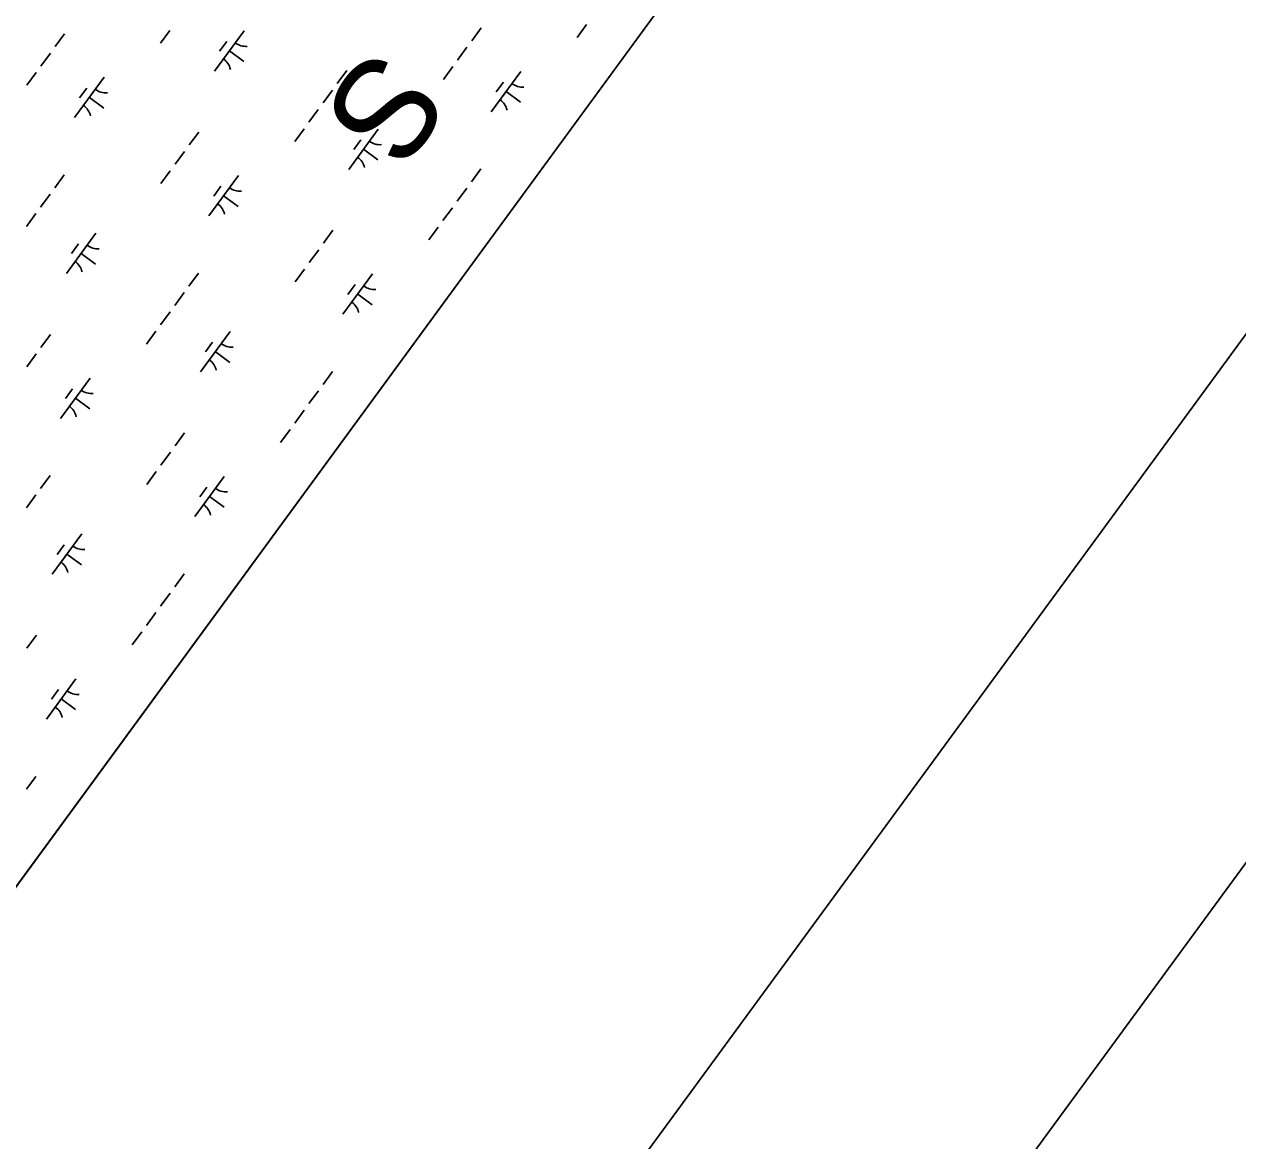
# Model space of a CAD drawing. Extents: x 3905714 to 3926767, y 183354 to 205755.
# Drawn here: x 3920770 to 3921983, y 191904 to 193020 of the extents above; entities that cross this region are included whole.
import ezdxf

# ---------------------------------------------------------------- set-up
doc = ezdxf.new("R2010")
doc.units = 0
for name, color, linetype in [('G-ANNO-NPLT', 7, 'Continuous'), ('V-ANNO-SYMB', 7, 'Continuous'), ('V-GRID-FRAM', 7, 'Continuous'), ('V-RIVR-IDEN', 7, 'Continuous'), ('V-WETL-SWMP', 7, 'Continuous')]:
    doc.layers.add(name, color=color, linetype=linetype)

msp = doc.modelspace()

# ---------------------------------------------------------------- linework, layer by layer
at = {"layer": 'G-ANNO-NPLT'}
msp.add_lwpolyline([(3916784.5, 205519.9), (3905949.4, 190731), (3915696.7, 183589.7), (3926531.8, 198378.7)], close=True, dxfattribs=at)
at = {"layer": 'V-ANNO-SYMB'}
msp.add_lwpolyline([(3916223.9, 204226), (3906447.8, 190882.4), (3915690.8, 184110.5), (3925467, 197454.1), (3916223.9, 204226)], dxfattribs=at)
at = {"layer": 'V-GRID-FRAM'}
msp.add_lwpolyline([(3924287.8, 196971.1), (3915521.4, 185005.6), (3909313.3, 189695.8), (3918205.9, 201877.9), (3924287.8, 196971.1)], dxfattribs=at)
at = {"layer": 'V-WETL-SWMP'}
for p, q in [((3919501.5, 190438.1), (3921562.2, 193250.8)), ((3920810.1, 193010.8), (3920800.7, 192997.9)), ((3920915.5, 193014.1), (3920906.1, 193001.2)), ((3920989.7, 193013.8), (3920960.2, 192973.4)), ((3921226.8, 193016.6), (3921217.3, 193003.7)), ((3921332.2, 193019.9), (3921322.8, 193007)), ((3920972.3, 193003), (3920965.2, 192993.3)), ((3920795.9, 192991.4), (3920786.5, 192978.5)), ((3920975, 192993.6), (3920989.5, 192983)), ((3921212.6, 192997.3), (3921203.2, 192984.4)), ((3921198.4, 192977.9), (3921189, 192965)), ((3920781.8, 192972.1), (3920772.3, 192959.2)), ((3920849.8, 192967.2), (3920820.2, 192926.9)), ((3921092.3, 192973.9), (3921082.8, 192961)), ((3921266.4, 192973.1), (3921236.9, 192932.7)), ((3921249, 192962.3), (3921241.9, 192952.6)), ((3920832.3, 192956.5), (3920825.2, 192946.8)), ((3921078.1, 192954.5), (3921068.6, 192941.6)), ((3921251.7, 192952.9), (3921266.2, 192942.3)), ((3920835, 192947.1), (3920849.5, 192936.4)), ((3921063.9, 192935.1), (3921054.4, 192922.2)), ((3921049.7, 192915.8), (3921040.3, 192902.9)), ((3921123.9, 192915.5), (3921094.4, 192875.1)), ((3920944.3, 192912.5), (3920934.9, 192899.6)), ((3921106.5, 192904.7), (3921099.4, 192895)), ((3920930.1, 192893.1), (3920920.7, 192880.2)), ((3921109.1, 192895.3), (3921123.6, 192884.7)), ((3920809.8, 192869.7), (3920800.3, 192856.8)), ((3920915.9, 192873.8), (3920906.5, 192860.9)), ((3920984, 192868.9), (3920954.4, 192828.6)), ((3921226.5, 192875.6), (3921217, 192862.7)), ((3920966.5, 192858.2), (3920959.4, 192848.5)), ((3921212.3, 192856.2), (3921202.8, 192843.3)), ((3920795.6, 192850.4), (3920786.1, 192837.5)), ((3920969.2, 192848.8), (3920983.7, 192838.1)), ((3920781.4, 192831), (3920772, 192818.1)), ((3921198.1, 192836.8), (3921188.6, 192823.9)), ((3921183.9, 192817.5), (3921174.4, 192804.6)), ((3920841.4, 192811.3), (3920811.9, 192771)), ((3921078.5, 192814.2), (3921069, 192801.3)), ((3920824, 192800.6), (3920816.9, 192790.9)), ((3921064.3, 192794.8), (3921054.8, 192781.9)), ((3920826.6, 192791.2), (3920841.2, 192780.5)), ((3920944, 192771.4), (3920934.5, 192758.5)), ((3921050.1, 192775.5), (3921040.7, 192762.6)), ((3921118.1, 192770.6), (3921088.6, 192730.3)), ((3921100.7, 192759.9), (3921093.6, 192750.2)), ((3920929.8, 192752.1), (3920920.3, 192739.2)), ((3921103.4, 192750.5), (3921117.9, 192739.8)), ((3920915.6, 192732.7), (3920906.1, 192719.8)), ((3920796, 192710.1), (3920786.5, 192697.2)), ((3920901.4, 192713.3), (3920892, 192700.4)), ((3920975.6, 192713), (3920946, 192672.7)), ((3920958.1, 192702.3), (3920951, 192692.6)), ((3920781.8, 192690.7), (3920772.4, 192677.8)), ((3920960.8, 192692.9), (3920975.3, 192682.2)), ((3921078.1, 192673.1), (3921068.7, 192660.2)), ((3920835.6, 192666.5), (3920806.1, 192626.2)), ((3920818.2, 192655.7), (3920811.1, 192646.1)), ((3921064, 192653.8), (3921054.5, 192640.9)), ((3920820.9, 192646.3), (3920835.4, 192635.7)), ((3921049.8, 192634.4), (3921040.3, 192621.5)), ((3920930.2, 192611.8), (3920920.7, 192598.8)), ((3921035.6, 192615), (3921026.1, 192602.1)), ((3920916, 192592.4), (3920906.5, 192579.5)), ((3920795.6, 192569), (3920786.2, 192556.1)), ((3920901.8, 192573), (3920892.4, 192560.1)), ((3920969.8, 192568.2), (3920940.3, 192527.9)), ((3920781.5, 192549.6), (3920772, 192536.7)), ((3920952.4, 192557.4), (3920945.3, 192547.8)), ((3920955, 192548), (3920969.6, 192537.4)), ((3920827.3, 192510.6), (3920797.7, 192470.3)), ((3920809.8, 192499.8), (3920802.7, 192490.1)), ((3920812.5, 192490.4), (3920827, 192479.8)), ((3920929.8, 192470.7), (3920920.4, 192457.8)), ((3920915.6, 192451.3), (3920906.2, 192438.4)), ((3920901.5, 192432), (3920892, 192419.1)), ((3920781.9, 192409.3), (3920772.4, 192396.4)), ((3920887.3, 192412.6), (3920877.8, 192399.7)), ((3920821.5, 192365.8), (3920792, 192325.4)), ((3920804, 192355), (3920797, 192345.3)), ((3920806.7, 192345.6), (3920821.2, 192335)), ((3920781.5, 192268.2), (3920772.1, 192255.3))]:
    msp.add_line(p, q, dxfattribs=at)
for centre, start, end in [((3920991.5, 193015.7), 233, 274.5436), ((3920958.8, 192971.2), 13, 54.5436), ((3920851.5, 192969.2), 233, 274.5436), ((3921268.2, 192975), 233, 274.5436), ((3920818.9, 192924.7), 13, 54.5436), ((3921235.5, 192930.5), 13, 54.5436), ((3921125.6, 192917.4), 233, 274.5436), ((3921093, 192872.9), 13, 54.5436), ((3920985.7, 192870.9), 233, 274.5436), ((3920953, 192826.4), 13, 54.5436), ((3920843.2, 192813.3), 233, 274.5436), ((3920810.5, 192768.7), 13, 54.5436), ((3921119.9, 192772.6), 233, 274.5436), ((3921087.2, 192728), 13, 54.5436), ((3920977.3, 192715), 233, 274.5436), ((3920944.7, 192670.4), 13, 54.5436), ((3920837.4, 192668.5), 233, 274.5436), ((3920804.7, 192623.9), 13, 54.5436), ((3920971.6, 192570.2), 233, 274.5436), ((3920938.9, 192525.6), 13, 54.5436), ((3920829, 192512.6), 233, 274.5436), ((3920796.4, 192468), 13, 54.5436), ((3920823.2, 192367.7), 233, 274.5436), ((3920790.6, 192323.2), 13, 54.5436)]:
    msp.add_arc(centre, 17.6, start, end, dxfattribs=at)

# ---------------------------------------------------------------- texts
at = {"layer": 'V-RIVR-IDEN'}
msp.add_text('S', height=100, rotation=233.8714, dxfattribs=at).set_placement((3921117.7, 193001))

doc.saveas('drawing.dxf')
